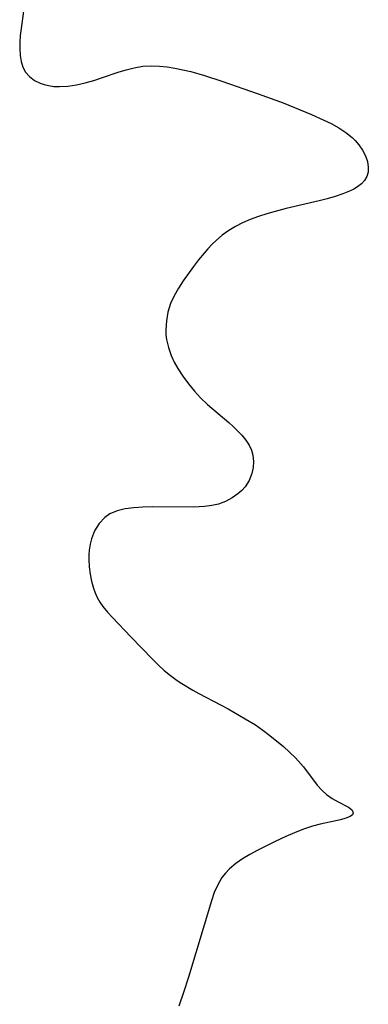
# Model space of a CAD drawing. Header units: metres. Extents: x 1073367 to 1082519, y 1569854 to 1574957.
# Tile 845 of 1056: x 1079483 to 1079550, y 1572457 to 1572645. Entities that reach past the tile are written whole.
import ezdxf

# ---------------------------------------------------------------- set-up
doc = ezdxf.new("R2010")
doc.units = ezdxf.units.M
doc.layers.add('CGG_CurvaNivelLidar_v1', color=253, linetype='Continuous', lineweight=30)

msp = doc.modelspace()

# ---------------------------------------------------------------- linework, layer by layer
at = {"layer": 'CGG_CurvaNivelLidar_v1'}
for p, q in [((1079483.9588, 1572646.4091, 73.5), (1079483.4873, 1572643.1019, 73.5)), ((1079483.4873, 1572643.1019, 73.5), (1079483.3359, 1572641.7943, 73.5)), ((1079483.3359, 1572641.7943, 73.5), (1079483.2433, 1572640.5073, 73.5)), ((1079483.2433, 1572640.5073, 73.5), (1079483.2267, 1572639.2526, 73.5)), ((1079483.2267, 1572639.2526, 73.5), (1079483.3137, 1572637.956, 73.5)), ((1079483.3137, 1572637.956, 73.5), (1079483.5056, 1572636.8084, 73.5)), ((1079483.5056, 1572636.8084, 73.5), (1079483.828, 1572635.7503, 73.5)), ((1079483.828, 1572635.7503, 73.5), (1079484.3129, 1572634.8081, 73.5)), ((1079503.5334, 1572635.2438, 73.5), (1079505.0472, 1572635.6255, 73.5)), ((1079505.0472, 1572635.6255, 73.5), (1079506.7269, 1572635.8962, 73.5)), ((1079506.7269, 1572635.8962, 73.5), (1079508.4217, 1572635.9994, 73.5)), ((1079508.4217, 1572635.9994, 73.5), (1079509.8827, 1572635.9517, 73.5)), ((1079509.8827, 1572635.9517, 73.5), (1079511.3471, 1572635.8002, 73.5)), ((1079511.3471, 1572635.8002, 73.5), (1079512.8473, 1572635.5622, 73.5)), ((1079512.8473, 1572635.5622, 73.5), (1079514.3489, 1572635.2565, 73.5)), ((1079484.3129, 1572634.8081, 73.5), (1079485.0688, 1572633.9265, 73.5)), ((1079485.0688, 1572633.9265, 73.5), (1079486.0209, 1572633.2134, 73.5)), ((1079497.3767, 1572633.2054, 73.5), (1079499.0396, 1572633.7356, 73.5)), ((1079499.0396, 1572633.7356, 73.5), (1079502.0326, 1572634.773, 73.5)), ((1079502.0326, 1572634.773, 73.5), (1079503.5334, 1572635.2438, 73.5)), ((1079514.3489, 1572635.2565, 73.5), (1079515.8503, 1572634.8945, 73.5)), ((1079515.8503, 1572634.8945, 73.5), (1079518.4725, 1572634.1486, 73.5)), ((1079518.4725, 1572634.1486, 73.5), (1079521.8144, 1572633.0418, 73.5)), ((1079486.0209, 1572633.2134, 73.5), (1079487.1277, 1572632.6647, 73.5)), ((1079487.1277, 1572632.6647, 73.5), (1079487.888, 1572632.4056, 73.5)), ((1079487.888, 1572632.4056, 73.5), (1079488.6892, 1572632.215, 73.5)), ((1079488.6892, 1572632.215, 73.5), (1079489.7324, 1572632.0752, 73.5)), ((1079489.7324, 1572632.0752, 73.5), (1079490.8163, 1572632.0363, 73.5)), ((1079490.8163, 1572632.0363, 73.5), (1079492.4171, 1572632.1374, 73.5)), ((1079492.4171, 1572632.1374, 73.5), (1079494.0556, 1572632.3873, 73.5)), ((1079494.0556, 1572632.3873, 73.5), (1079495.7139, 1572632.7517, 73.5)), ((1079495.7139, 1572632.7517, 73.5), (1079497.3767, 1572633.2054, 73.5)), ((1079521.8144, 1572633.0418, 73.5), (1079528.717, 1572630.6367, 73.5)), ((1079528.717, 1572630.6367, 73.5), (1079533.4942, 1572628.9051, 73.5)), ((1079533.4942, 1572628.9051, 73.5), (1079535.6611, 1572628.0633, 73.5)), ((1079535.6611, 1572628.0633, 73.5), (1079538.9252, 1572626.7087, 73.5)), ((1079538.9252, 1572626.7087, 73.5), (1079541.1387, 1572625.7062, 73.5)), ((1079541.1387, 1572625.7062, 73.5), (1079542.6651, 1572624.9487, 73.5)), ((1079542.6651, 1572624.9487, 73.5), (1079544.1187, 1572624.1403, 73.5)), ((1079544.1187, 1572624.1403, 73.5), (1079545.4693, 1572623.2599, 73.5)), ((1079545.4693, 1572623.2599, 73.5), (1079546.678, 1572622.2823, 73.5)), ((1079546.678, 1572622.2823, 73.5), (1079547.2074, 1572621.7579, 73.5)), ((1079547.2074, 1572621.7579, 73.5), (1079547.9394, 1572620.8948, 73.5)), ((1079547.9394, 1572620.8948, 73.5), (1079548.6373, 1572619.852, 73.5)), ((1079548.6373, 1572619.852, 73.5), (1079549.1793, 1572618.7755, 73.5)), ((1079549.1793, 1572618.7755, 73.5), (1079549.5513, 1572617.6913, 73.5)), ((1079549.5513, 1572617.6913, 73.5), (1079549.7295, 1572616.6256, 73.5)), ((1079549.4486, 1572614.8236, 73.5), (1079549.0173, 1572614.1026, 73.5)), ((1079549.6959, 1572615.6927, 73.5), (1079549.4486, 1572614.8236, 73.5)), ((1079549.7295, 1572616.6256, 73.5), (1079549.6959, 1572615.6927, 73.5)), ((1079547.6497, 1572612.8746, 73.5), (1079546.9456, 1572612.4546, 73.5)), ((1079548.4124, 1572613.4564, 73.5), (1079547.6497, 1572612.8746, 73.5)), ((1079549.0173, 1572614.1026, 73.5), (1079548.4124, 1572613.4564, 73.5)), ((1079543.4105, 1572611.0387, 73.5), (1079541.9004, 1572610.5979, 73.5)), ((1079544.8447, 1572611.5251, 73.5), (1079543.4105, 1572611.0387, 73.5)), ((1079546.1749, 1572612.0712, 73.5), (1079544.8447, 1572611.5251, 73.5)), ((1079546.9456, 1572612.4546, 73.5), (1079546.1749, 1572612.0712, 73.5)), ((1079540.3768, 1572610.2011, 73.5), (1079534.0573, 1572608.722, 73.5)), ((1079541.9004, 1572610.5979, 73.5), (1079540.3768, 1572610.2011, 73.5)), ((1079528.7787, 1572607.2331, 73.5), (1079527.2219, 1572606.6546, 73.5)), ((1079530.3488, 1572607.7359, 73.5), (1079528.7787, 1572607.2331, 73.5)), ((1079531.9459, 1572608.1876, 73.5), (1079530.3488, 1572607.7359, 73.5)), ((1079534.0573, 1572608.722, 73.5), (1079531.9459, 1572608.1876, 73.5)), ((1079525.7152, 1572605.9932, 73.5), (1079524.3754, 1572605.295, 73.5)), ((1079527.2219, 1572606.6546, 73.5), (1079525.7152, 1572605.9932, 73.5)), ((1079521.8796, 1572603.652, 73.5), (1079520.7409, 1572602.7034, 73.5)), ((1079523.0945, 1572604.5146, 73.5), (1079521.8796, 1572603.652, 73.5)), ((1079524.3754, 1572605.295, 73.5), (1079523.0945, 1572604.5146, 73.5)), ((1079519.8551, 1572601.8462, 73.5), (1079519.1132, 1572601.0556, 73.5)), ((1079520.7409, 1572602.7034, 73.5), (1079519.8551, 1572601.8462, 73.5)), ((1079518.397, 1572600.2356, 73.5), (1079517.3641, 1572598.9625, 73.5)), ((1079519.1132, 1572601.0556, 73.5), (1079518.397, 1572600.2356, 73.5)), ((1079517.3641, 1572598.9625, 73.5), (1079516.3704, 1572597.6544, 73.5)), ((1079516.3704, 1572597.6544, 73.5), (1079514.4325, 1572594.933, 73.5)), ((1079514.4325, 1572594.933, 73.5), (1079513.5162, 1572593.5251, 73.5)), ((1079513.5162, 1572593.5251, 73.5), (1079512.6897, 1572592.0802, 73.5)), ((1079512.011, 1572590.5934, 73.5), (1079511.5017, 1572588.9553, 73.5)), ((1079512.6897, 1572592.0802, 73.5), (1079512.011, 1572590.5934, 73.5)), ((1079511.5017, 1572588.9553, 73.5), (1079511.2007, 1572587.2759, 73.5)), ((1079511.2007, 1572587.2759, 73.5), (1079511.097, 1572585.582, 73.5)), ((1079511.097, 1572585.582, 73.5), (1079511.127, 1572584.6489, 73.5)), ((1079511.127, 1572584.6489, 73.5), (1079511.2301, 1572583.7216, 73.5)), ((1079511.2301, 1572583.7216, 73.5), (1079511.5877, 1572582.1713, 73.5)), ((1079511.5877, 1572582.1713, 73.5), (1079512.1406, 1572580.6463, 73.5)), ((1079512.1406, 1572580.6463, 73.5), (1079512.7155, 1572579.4102, 73.5)), ((1079512.7155, 1572579.4102, 73.5), (1079513.3823, 1572578.1974, 73.5)), ((1079513.3823, 1572578.1974, 73.5), (1079514.3389, 1572576.7044, 73.5)), ((1079514.3389, 1572576.7044, 73.5), (1079515.4006, 1572575.2589, 73.5)), ((1079515.4006, 1572575.2589, 73.5), (1079516.5493, 1572573.8662, 73.5)), ((1079516.5493, 1572573.8662, 73.5), (1079517.7173, 1572572.6017, 73.5)), ((1079517.7173, 1572572.6017, 73.5), (1079519.0549, 1572571.3319, 73.5)), ((1079519.0549, 1572571.3319, 73.5), (1079523.1358, 1572567.8596, 73.5)), ((1079523.1358, 1572567.8596, 73.5), (1079523.9591, 1572567.1163, 73.5)), ((1079523.9591, 1572567.1163, 73.5), (1079524.7408, 1572566.3603, 73.5)), ((1079524.7408, 1572566.3603, 73.5), (1079525.5963, 1572565.4447, 73.5)), ((1079525.5963, 1572565.4447, 73.5), (1079526.3528, 1572564.5015, 73.5)), ((1079526.3528, 1572564.5015, 73.5), (1079526.982, 1572563.5238, 73.5)), ((1079526.982, 1572563.5238, 73.5), (1079527.4322, 1572562.5568, 73.5)), ((1079527.4322, 1572562.5568, 73.5), (1079527.7021, 1572561.6216, 73.5)), ((1079527.7021, 1572561.6216, 73.5), (1079527.8301, 1572560.4493, 73.5)), ((1079527.8301, 1572560.4493, 73.5), (1079527.7553, 1572559.2724, 73.5)), ((1079527.7553, 1572559.2724, 73.5), (1079527.4974, 1572558.1148, 73.5)), ((1079526.9725, 1572556.8097, 73.5), (1079526.2131, 1572555.6106, 73.5)), ((1079527.4974, 1572558.1148, 73.5), (1079526.9725, 1572556.8097, 73.5)), ((1079525.585, 1572554.9002, 73.5), (1079524.8692, 1572554.2533, 73.5)), ((1079526.2131, 1572555.6106, 73.5), (1079525.585, 1572554.9002, 73.5)), ((1079522.5183, 1572552.7945, 73.5), (1079521.1807, 1572552.2929, 73.5)), ((1079523.7526, 1572553.4562, 73.5), (1079522.5183, 1572552.7945, 73.5)), ((1079524.8692, 1572554.2533, 73.5), (1079523.7526, 1572553.4562, 73.5)), ((1079501.8274, 1572550.9884, 73.5), (1079500.4462, 1572550.3985, 73.5)), ((1079503.3597, 1572551.3639, 73.5), (1079501.8274, 1572550.9884, 73.5)), ((1079505.001, 1572551.5894, 73.5), (1079503.3597, 1572551.3639, 73.5)), ((1079506.718, 1572551.7183, 73.5), (1079505.001, 1572551.5894, 73.5)), ((1079508.5128, 1572551.7858, 73.5), (1079506.718, 1572551.7183, 73.5)), ((1079516.4686, 1572551.7182, 73.5), (1079508.5128, 1572551.7858, 73.5)), ((1079518.4597, 1572551.8107, 73.5), (1079516.4686, 1572551.7182, 73.5)), ((1079519.8514, 1572551.9867, 73.5), (1079518.4597, 1572551.8107, 73.5)), ((1079521.1807, 1572552.2929, 73.5), (1079519.8514, 1572551.9867, 73.5)), ((1079499.4548, 1572549.7103, 73.5), (1079498.3693, 1572548.5624, 73.5)), ((1079500.4462, 1572550.3985, 73.5), (1079499.4548, 1572549.7103, 73.5)), ((1079497.5161, 1572547.1964, 73.5), (1079496.9025, 1572545.6673, 73.5)), ((1079498.3693, 1572548.5624, 73.5), (1079497.5161, 1572547.1964, 73.5)), ((1079496.9025, 1572545.6673, 73.5), (1079496.6402, 1572544.6003, 73.5)), ((1079496.4841, 1572543.4956, 73.5), (1079496.4307, 1572542.5974, 73.5)), ((1079496.6402, 1572544.6003, 73.5), (1079496.4841, 1572543.4956, 73.5)), ((1079496.4307, 1572542.5974, 73.5), (1079496.4274, 1572541.6865, 73.5)), ((1079496.4274, 1572541.6865, 73.5), (1079496.4944, 1572540.3126, 73.5)), ((1079496.4944, 1572540.3126, 73.5), (1079496.6493, 1572538.934, 73.5)), ((1079496.6493, 1572538.934, 73.5), (1079496.9037, 1572537.5674, 73.5)), ((1079496.9037, 1572537.5674, 73.5), (1079497.2758, 1572536.2297, 73.5)), ((1079497.2758, 1572536.2297, 73.5), (1079497.6121, 1572535.3334, 73.5)), ((1079497.6121, 1572535.3334, 73.5), (1079498.0179, 1572534.4645, 73.5)), ((1079498.0179, 1572534.4645, 73.5), (1079498.5279, 1572533.5753, 73.5)), ((1079498.5279, 1572533.5753, 73.5), (1079499.0964, 1572532.7435, 73.5)), ((1079499.0964, 1572532.7435, 73.5), (1079499.9619, 1572531.6577, 73.5)), ((1079499.9619, 1572531.6577, 73.5), (1079500.9036, 1572530.6104, 73.5)), ((1079500.9036, 1572530.6104, 73.5), (1079504.4446, 1572526.9641, 73.5)), ((1079504.4446, 1572526.9641, 73.5), (1079508.5518, 1572522.6372, 73.5)), ((1079508.5518, 1572522.6372, 73.5), (1079509.6643, 1572521.5554, 73.5)), ((1079509.6643, 1572521.5554, 73.5), (1079510.8144, 1572520.5152, 73.5)), ((1079510.8144, 1572520.5152, 73.5), (1079512.0065, 1572519.5273, 73.5)), ((1079512.0065, 1572519.5273, 73.5), (1079513.2474, 1572518.6045, 73.5)), ((1079513.2474, 1572518.6045, 73.5), (1079514.165, 1572517.9926, 73.5)), ((1079514.165, 1572517.9926, 73.5), (1079516.244, 1572516.7498, 73.5)), ((1079516.244, 1572516.7498, 73.5), (1079517.4006, 1572516.1126, 73.5)), ((1079517.4006, 1572516.1126, 73.5), (1079521.5095, 1572513.9741, 73.5)), ((1079521.5095, 1572513.9741, 73.5), (1079523.019, 1572513.1546, 73.5)), ((1079523.019, 1572513.1546, 73.5), (1079526.2634, 1572511.2787, 73.5)), ((1079526.2634, 1572511.2787, 73.5), (1079528.1941, 1572510.094, 73.5)), ((1079528.1941, 1572510.094, 73.5), (1079529.6035, 1572509.1238, 73.5)), ((1079529.6035, 1572509.1238, 73.5), (1079530.9696, 1572508.094, 73.5)), ((1079530.9696, 1572508.094, 73.5), (1079533.529, 1572505.9882, 73.5)), ((1079533.529, 1572505.9882, 73.5), (1079534.7141, 1572504.9263, 73.5)), ((1079534.7141, 1572504.9263, 73.5), (1079535.8363, 1572503.8318, 73.5)), ((1079535.8363, 1572503.8318, 73.5), (1079536.8728, 1572502.6959, 73.5)), ((1079536.8728, 1572502.6959, 73.5), (1079537.3532, 1572502.11, 73.5)), ((1079537.3532, 1572502.11, 73.5), (1079540.0073, 1572498.6236, 73.5)), ((1079540.0073, 1572498.6236, 73.5), (1079540.8551, 1572497.6546, 73.5)), ((1079540.8551, 1572497.6546, 73.5), (1079541.7515, 1572496.8121, 73.5)), ((1079541.7515, 1572496.8121, 73.5), (1079542.8579, 1572496.0314, 73.5)), ((1079542.8579, 1572496.0314, 73.5), (1079543.9809, 1572495.4083, 73.5)), ((1079543.9809, 1572495.4083, 73.5), (1079545.9396, 1572494.3888, 73.5)), ((1079546.2914, 1572492.6359, 73.5), (1079545.4422, 1572492.2785, 73.5)), ((1079545.9396, 1572494.3888, 73.5), (1079546.5102, 1572493.9662, 73.5)), ((1079546.6877, 1572492.9487, 73.5), (1079546.2914, 1572492.6359, 73.5)), ((1079546.5102, 1572493.9662, 73.5), (1079546.6634, 1572493.8051, 73.5)), ((1079546.6634, 1572493.8051, 73.5), (1079546.8621, 1572493.3441, 73.5)), ((1079546.8621, 1572493.3441, 73.5), (1079546.6877, 1572492.9487, 73.5)), ((1079539.0545, 1572490.761, 73.5), (1079537.3701, 1572490.1952, 73.5)), ((1079540.5564, 1572491.162, 73.5), (1079539.0545, 1572490.761, 73.5)), ((1079544.4263, 1572492.0013, 73.5), (1079540.5564, 1572491.162, 73.5)), ((1079545.4422, 1572492.2785, 73.5), (1079544.4263, 1572492.0013, 73.5)), ((1079533.9752, 1572488.7825, 73.5), (1079531.9789, 1572487.8516, 73.5)), ((1079535.6745, 1572489.5247, 73.5), (1079533.9752, 1572488.7825, 73.5)), ((1079537.3701, 1572490.1952, 73.5), (1079535.6745, 1572489.5247, 73.5)), ((1079530.3165, 1572487.0345, 73.5), (1079528.6828, 1572486.1897, 73.5)), ((1079531.9789, 1572487.8516, 73.5), (1079530.3165, 1572487.0345, 73.5)), ((1079527.1307, 1572485.3355, 73.5), (1079525.7483, 1572484.5043, 73.5)), ((1079528.6828, 1572486.1897, 73.5), (1079527.1307, 1572485.3355, 73.5)), ((1079524.4498, 1572483.6123, 73.5), (1079523.2678, 1572482.6289, 73.5)), ((1079525.7483, 1572484.5043, 73.5), (1079524.4498, 1572483.6123, 73.5)), ((1079522.4887, 1572481.823, 73.5), (1079521.8055, 1572480.9451, 73.5)), ((1079523.2678, 1572482.6289, 73.5), (1079522.4887, 1572481.823, 73.5)), ((1079521.0028, 1572479.5662, 73.5), (1079520.3555, 1572478.0722, 73.5)), ((1079521.8055, 1572480.9451, 73.5), (1079521.0028, 1572479.5662, 73.5)), ((1079520.3555, 1572478.0722, 73.5), (1079519.8048, 1572476.4959, 73.5)), ((1079519.8048, 1572476.4959, 73.5), (1079515.4106, 1572461.9564, 73.5)), ((1079515.4106, 1572461.9564, 73.5), (1079514.4951, 1572459.0338, 73.5)), ((1079514.4951, 1572459.0338, 73.5), (1079513.6103, 1572456.4081, 73.5))]:
    msp.add_line(p, q, dxfattribs=at)

doc.saveas('drawing.dxf')
